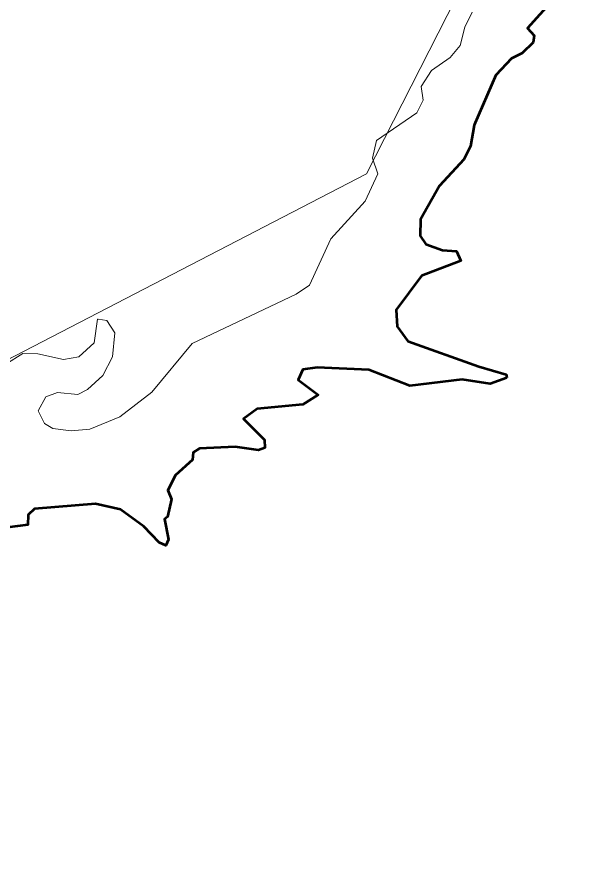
# Model space of a CAD drawing. Extents: x 553962 to 842807, y 8883888 to 9032388.
# Drawn here: x 800239 to 800560.7, y 9018248.5 to 9018725.6 of the extents above; entities that cross this region are included whole.
import ezdxf

# ---------------------------------------------------------------- set-up
doc = ezdxf.new("R2010")
doc.units = 0
doc.header["$LTSCALE"] = 200
doc.layers.add('1', color=7, linetype='Continuous', lineweight=13)

msp = doc.modelspace()

# ---------------------------------------------------------------- linework, layer by layer
at = {"layer": '1'}
for points in [[(805531, 9014654.6), (804656.1, 9014532), (803479.2, 9015509.3), (802603.2, 9015624.2), (801222.1, 9016866), (800600.9, 9016813.5), (800076, 9017128.6), (799586.1, 9016682.2), (799446.1, 9016839.8), (799239.9, 9016805.7), (799493.9, 9017205.2), (799626.2, 9018219.6), (800434.5, 9018637.8), (800970.4, 9019689.3), (802445.9, 9020169.8), (804093.6, 9022119.5), (804177.1, 9022982.9)], [(800553.8, 9018751.9), (800524.6, 9018719.3), (800528.4, 9018715.2), (800527.7, 9018711.4), (800521.6, 9018705.4), (800515.6, 9018702.4), (800506.9, 9018693.1), (800494.8, 9018665.1), (800492.7, 9018653.4), (800488.9, 9018645.8), (800475.4, 9018631.1), (800464.8, 9018612.4), (800464.6, 9018603.1), (800467.8, 9018598.6), (800477, 9018595.2), (800484.8, 9018594.7), (800487.3, 9018589.2), (800465.2, 9018580.9), (800451.2, 9018561.8), (800451.7, 9018552.5), (800457.6, 9018544.2), (800497.3, 9018530.2), (800512.6, 9018525.7), (800513.1, 9018523.7)], [(800553.8, 9018751.9), (800524.6, 9018719.3), (800528.4, 9018715.2), (800527.7, 9018711.4), (800521.6, 9018705.4), (800515.6, 9018702.4), (800506.9, 9018693.1), (800494.8, 9018665.1), (800492.7, 9018653.4), (800488.9, 9018645.8), (800475.4, 9018631.1), (800464.8, 9018612.4), (800464.6, 9018603.1), (800467.8, 9018598.6), (800477, 9018595.2), (800484.8, 9018594.7), (800487.3, 9018589.2), (800465.2, 9018580.9), (800451.2, 9018561.8), (800451.7, 9018552.5), (800457.6, 9018544.2), (800497.3, 9018530.2), (800512.6, 9018525.7), (800513.1, 9018523.7)], [(800553.8, 9018751.9), (800524.6, 9018719.3), (800528.4, 9018715.2), (800527.7, 9018711.4), (800521.6, 9018705.4), (800515.6, 9018702.4), (800506.9, 9018693.1), (800494.8, 9018665.1), (800492.7, 9018653.4), (800488.9, 9018645.8), (800475.4, 9018631.1), (800464.8, 9018612.4), (800464.6, 9018603.1), (800467.8, 9018598.6), (800477, 9018595.2), (800484.8, 9018594.7), (800487.3, 9018589.2), (800465.2, 9018580.9), (800451.2, 9018561.8), (800451.7, 9018552.5), (800457.6, 9018544.2), (800497.3, 9018530.2), (800512.6, 9018525.7), (800513.1, 9018523.7)], [(800553.8, 9018751.9), (800524.6, 9018719.3), (800528.4, 9018715.2), (800527.7, 9018711.4), (800521.6, 9018705.4), (800515.6, 9018702.4), (800506.9, 9018693.1), (800494.8, 9018665.1), (800492.7, 9018653.4), (800488.9, 9018645.8), (800475.4, 9018631.1), (800464.8, 9018612.4), (800464.6, 9018603.1), (800467.8, 9018598.6), (800477, 9018595.2), (800484.8, 9018594.7), (800487.3, 9018589.2), (800465.2, 9018580.9), (800451.2, 9018561.8), (800451.7, 9018552.5), (800457.6, 9018544.2), (800497.3, 9018530.2), (800512.6, 9018525.7), (800513.1, 9018523.7)], [(800284.3, 9018556.6), (800289.2, 9018555.9), (800293.6, 9018549), (800292.3, 9018535.5), (800286.9, 9018525.1), (800278.4, 9018517.2), (800273, 9018514.5), (800261.6, 9018515.5), (800255, 9018513.2), (800250.7, 9018505.3), (800254.3, 9018498.3), (800259, 9018495.5), (800269.2, 9018494.1), (800279.6, 9018495), (800296.4, 9018501.9), (800314.4, 9018515.7), (800337, 9018542.9), (800395.2, 9018570.5), (800402.6, 9018575.6), (800414.5, 9018601.5), (800433.8, 9018622.6), (800440.8, 9018637.9), (800437.9, 9018646.6), (800440.2, 9018656.5), (800462.7, 9018671.9), (800466.3, 9018679.1), (800465.1, 9018686.7), (800470.8, 9018695.7), (800481.4, 9018702.9), (800486.9, 9018709.7), (800489.5, 9018719.9), (800493.7, 9018728.3)], [(800284.3, 9018556.6), (800289.2, 9018555.9), (800293.6, 9018549), (800292.3, 9018535.5), (800286.9, 9018525.1), (800278.4, 9018517.2), (800273, 9018514.5), (800261.6, 9018515.5), (800255, 9018513.2), (800250.7, 9018505.3), (800254.3, 9018498.3), (800259, 9018495.5), (800269.2, 9018494.1), (800279.6, 9018495), (800296.4, 9018501.9), (800314.4, 9018515.7), (800337, 9018542.9), (800395.2, 9018570.5), (800402.6, 9018575.6), (800414.5, 9018601.5), (800433.8, 9018622.6), (800440.8, 9018637.9), (800437.9, 9018646.6), (800440.2, 9018656.5), (800462.7, 9018671.9), (800466.3, 9018679.1), (800465.1, 9018686.7), (800470.8, 9018695.7), (800481.4, 9018702.9), (800486.9, 9018709.7), (800489.5, 9018719.9), (800493.7, 9018728.3)], [(800284.3, 9018556.6), (800289.2, 9018555.9), (800293.6, 9018549), (800292.3, 9018535.5), (800286.9, 9018525.1), (800278.4, 9018517.2), (800273, 9018514.5), (800261.6, 9018515.5), (800255, 9018513.2), (800250.7, 9018505.3), (800254.3, 9018498.3), (800259, 9018495.5), (800269.2, 9018494.1), (800279.6, 9018495), (800296.4, 9018501.9), (800314.4, 9018515.7), (800337, 9018542.9), (800395.2, 9018570.5), (800402.6, 9018575.6), (800414.5, 9018601.5), (800433.8, 9018622.6), (800440.8, 9018637.9), (800437.9, 9018646.6), (800440.2, 9018656.5), (800462.7, 9018671.9), (800466.3, 9018679.1), (800465.1, 9018686.7), (800470.8, 9018695.7), (800481.4, 9018702.9), (800486.9, 9018709.7), (800489.5, 9018719.9), (800493.7, 9018728.3)], [(800284.3, 9018556.6), (800289.2, 9018555.9), (800293.6, 9018549), (800292.3, 9018535.5), (800286.9, 9018525.1), (800278.4, 9018517.2), (800273, 9018514.5), (800261.6, 9018515.5), (800255, 9018513.2), (800250.7, 9018505.3), (800254.3, 9018498.3), (800259, 9018495.5), (800269.2, 9018494.1), (800279.6, 9018495), (800296.4, 9018501.9), (800314.4, 9018515.7), (800337, 9018542.9), (800395.2, 9018570.5), (800402.6, 9018575.6), (800414.5, 9018601.5), (800433.8, 9018622.6), (800440.8, 9018637.9), (800437.9, 9018646.6), (800440.2, 9018656.5), (800462.7, 9018671.9), (800466.3, 9018679.1), (800465.1, 9018686.7), (800470.8, 9018695.7), (800481.4, 9018702.9), (800486.9, 9018709.7), (800489.5, 9018719.9), (800493.7, 9018728.3)], [(800133.1, 9018514.4), (800157.1, 9018511.2), (800162.3, 9018508.5), (800166.2, 9018499.6), (800170.6, 9018495.6), (800182.4, 9018494.9), (800202.3, 9018503.2), (800208.6, 9018511.3), (800207, 9018518.7), (800214.8, 9018525.9), (800232.7, 9018531.5), (800242.2, 9018537.4), (800250.5, 9018537.2), (800265, 9018534), (800273.5, 9018535.5), (800282.1, 9018543.3), (800283.9, 9018556.6), (800284.3, 9018556.6)], [(800133.1, 9018514.4), (800157.1, 9018511.2), (800162.3, 9018508.5), (800166.2, 9018499.6), (800170.6, 9018495.6), (800182.4, 9018494.9), (800202.3, 9018503.2), (800208.6, 9018511.3), (800207, 9018518.7), (800214.8, 9018525.9), (800232.7, 9018531.5), (800242.2, 9018537.4), (800250.5, 9018537.2), (800265, 9018534), (800273.5, 9018535.5), (800282.1, 9018543.3), (800283.9, 9018556.6), (800284.3, 9018556.6)], [(800133.1, 9018514.4), (800157.1, 9018511.2), (800162.3, 9018508.5), (800166.2, 9018499.6), (800170.6, 9018495.6), (800182.4, 9018494.9), (800202.3, 9018503.2), (800208.6, 9018511.3), (800207, 9018518.7), (800214.8, 9018525.9), (800232.7, 9018531.5), (800242.2, 9018537.4), (800250.5, 9018537.2), (800265, 9018534), (800273.5, 9018535.5), (800282.1, 9018543.3), (800283.9, 9018556.6), (800284.3, 9018556.6)], [(800133.1, 9018514.4), (800157.1, 9018511.2), (800162.3, 9018508.5), (800166.2, 9018499.6), (800170.6, 9018495.6), (800182.4, 9018494.9), (800202.3, 9018503.2), (800208.6, 9018511.3), (800207, 9018518.7), (800214.8, 9018525.9), (800232.7, 9018531.5), (800242.2, 9018537.4), (800250.5, 9018537.2), (800265, 9018534), (800273.5, 9018535.5), (800282.1, 9018543.3), (800283.9, 9018556.6), (800284.3, 9018556.6)], [(800513.1, 9018523.7), (800503.8, 9018520.4), (800488, 9018522.9), (800458.7, 9018519.3), (800435.8, 9018528.2), (800406.9, 9018529.5), (800398.8, 9018528.5), (800396.2, 9018522.6), (800407.5, 9018514.2), (800398.8, 9018508.9), (800373.3, 9018506.4), (800365.7, 9018500.9), (800377.5, 9018489), (800377.7, 9018484.7), (800374, 9018483.4), (800361, 9018485.1), (800341, 9018484.3), (800337.6, 9018482), (800337.2, 9018477.9), (800327.6, 9018469.4), (800323.4, 9018460.9), (800325.3, 9018456), (800323.2, 9018446.1), (800321.5, 9018444.8), (800323.8, 9018433.3), (800322.3, 9018429.9), (800322.3, 9018429.9)], [(800513.1, 9018523.7), (800503.8, 9018520.4), (800488, 9018522.9), (800458.7, 9018519.3), (800435.8, 9018528.2), (800406.9, 9018529.5), (800398.8, 9018528.5), (800396.2, 9018522.6), (800407.5, 9018514.2), (800398.8, 9018508.9), (800373.3, 9018506.4), (800365.7, 9018500.9), (800377.5, 9018489), (800377.7, 9018484.7), (800374, 9018483.4), (800361, 9018485.1), (800341, 9018484.3), (800337.6, 9018482), (800337.2, 9018477.9), (800327.6, 9018469.4), (800323.4, 9018460.9), (800325.3, 9018456), (800323.2, 9018446.1), (800321.5, 9018444.8), (800323.8, 9018433.3), (800322.3, 9018429.9), (800322.3, 9018429.9)], [(800513.1, 9018523.7), (800503.8, 9018520.4), (800488, 9018522.9), (800458.7, 9018519.3), (800435.8, 9018528.2), (800406.9, 9018529.5), (800398.8, 9018528.5), (800396.2, 9018522.6), (800407.5, 9018514.2), (800398.8, 9018508.9), (800373.3, 9018506.4), (800365.7, 9018500.9), (800377.5, 9018489), (800377.7, 9018484.7), (800374, 9018483.4), (800361, 9018485.1), (800341, 9018484.3), (800337.6, 9018482), (800337.2, 9018477.9), (800327.6, 9018469.4), (800323.4, 9018460.9), (800325.3, 9018456), (800323.2, 9018446.1), (800321.5, 9018444.8), (800323.8, 9018433.3), (800322.3, 9018429.9), (800322.3, 9018429.9)], [(800513.1, 9018523.7), (800503.8, 9018520.4), (800488, 9018522.9), (800458.7, 9018519.3), (800435.8, 9018528.2), (800406.9, 9018529.5), (800398.8, 9018528.5), (800396.2, 9018522.6), (800407.5, 9018514.2), (800398.8, 9018508.9), (800373.3, 9018506.4), (800365.7, 9018500.9), (800377.5, 9018489), (800377.7, 9018484.7), (800374, 9018483.4), (800361, 9018485.1), (800341, 9018484.3), (800337.6, 9018482), (800337.2, 9018477.9), (800327.6, 9018469.4), (800323.4, 9018460.9), (800325.3, 9018456), (800323.2, 9018446.1), (800321.5, 9018444.8), (800323.8, 9018433.3), (800322.3, 9018429.9), (800322.3, 9018429.9)], [(800322.3, 9018429.9), (800318.5, 9018431.6), (800310, 9018440.7), (800296.8, 9018450.1), (800282.8, 9018453.3), (800248.8, 9018450.5), (800245.2, 9018447.1), (800245, 9018441.6), (800233.5, 9018440.1)], [(800322.3, 9018429.9), (800318.5, 9018431.6), (800310, 9018440.7), (800296.8, 9018450.1), (800282.8, 9018453.3), (800248.8, 9018450.5), (800245.2, 9018447.1), (800245, 9018441.6), (800233.5, 9018440.1)], [(800322.3, 9018429.9), (800318.5, 9018431.6), (800310, 9018440.7), (800296.8, 9018450.1), (800282.8, 9018453.3), (800248.8, 9018450.5), (800245.2, 9018447.1), (800245, 9018441.6), (800233.5, 9018440.1)], [(800322.3, 9018429.9), (800318.5, 9018431.6), (800310, 9018440.7), (800296.8, 9018450.1), (800282.8, 9018453.3), (800248.8, 9018450.5), (800245.2, 9018447.1), (800245, 9018441.6), (800233.5, 9018440.1)]]:
    msp.add_lwpolyline(points, dxfattribs=at)
at = {"layer": '1', "lineweight": 53}
for points in [[(800553.8, 9018751.9), (800524.6, 9018719.3), (800528.4, 9018715.2), (800527.7, 9018711.4), (800521.6, 9018705.4), (800515.6, 9018702.4), (800506.9, 9018693.1), (800494.8, 9018665.1), (800492.7, 9018653.4), (800488.9, 9018645.8), (800475.4, 9018631.1), (800464.8, 9018612.4), (800464.6, 9018603.1), (800467.8, 9018598.6), (800477, 9018595.2), (800484.8, 9018594.7), (800487.3, 9018589.2), (800465.2, 9018580.9), (800451.2, 9018561.8), (800451.7, 9018552.5), (800457.6, 9018544.2), (800497.3, 9018530.2), (800512.6, 9018525.7), (800513.1, 9018523.7)], [(800513.1, 9018523.7), (800503.8, 9018520.4), (800488, 9018522.9), (800458.7, 9018519.3), (800435.8, 9018528.2), (800406.9, 9018529.5), (800398.8, 9018528.5), (800396.2, 9018522.6), (800407.5, 9018514.2), (800398.8, 9018508.9), (800373.3, 9018506.4), (800365.7, 9018500.9), (800377.5, 9018489), (800377.7, 9018484.7), (800374, 9018483.4), (800361, 9018485.1), (800341, 9018484.3), (800337.6, 9018482), (800337.2, 9018477.9), (800327.6, 9018469.4), (800323.4, 9018460.9), (800325.3, 9018456), (800323.2, 9018446.1), (800321.5, 9018444.8), (800323.8, 9018433.3), (800322.3, 9018429.9), (800322.3, 9018429.9)], [(800322.3, 9018429.9), (800318.5, 9018431.6), (800310, 9018440.7), (800296.8, 9018450.1), (800282.8, 9018453.3), (800248.8, 9018450.5), (800245.2, 9018447.1), (800245, 9018441.6), (800233.5, 9018440.1)]]:
    msp.add_lwpolyline(points, dxfattribs=at)

doc.saveas('drawing.dxf')
